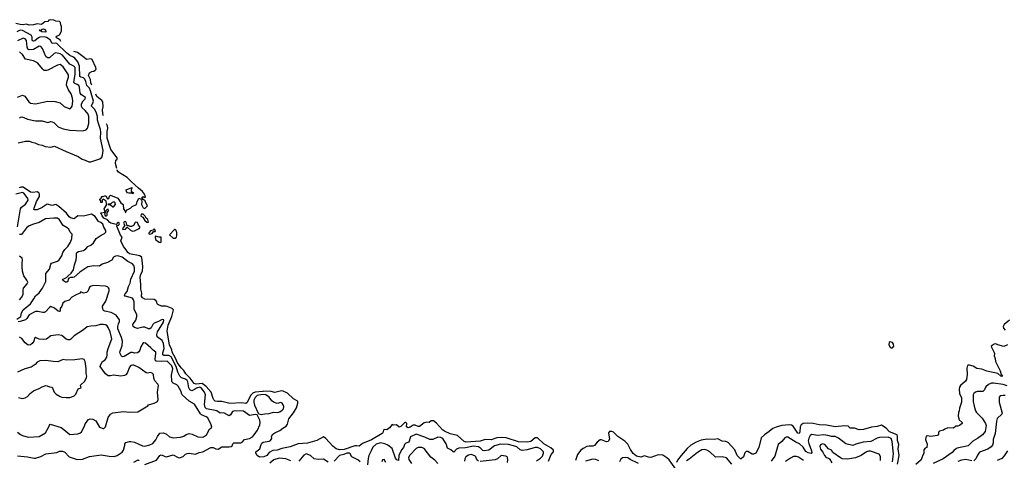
# Model space of a CAD drawing. Extents: x 2133461 to 2293071, y 753526 to 916327.
# Tile 453 of 459: x 2259296 to 2272832, y 895637 to 901694. Entities that reach past the tile are written whole.
import ezdxf

# ---------------------------------------------------------------- set-up
doc = ezdxf.new("R2010")
doc.units = 0

msp = doc.modelspace()

# ---------------------------------------------------------------- linework, layer by layer
at = {"layer": '0CON10XD'}
for points in [[(2259863, 901395), (2259851, 901411), (2259831, 901431), (2259803, 901445), (2259798, 901455), (2259805, 901468), (2259843, 901485), (2259872, 901535), (2259872, 901602), (2259862, 901625), (2259859, 901655), (2259845, 901669), (2259795, 901672), (2259765, 901687), (2259715, 901694), (2259695, 901686), (2259685, 901668), (2259644, 901665), (2259595, 901626), (2259535, 901635), (2259485, 901623), (2259425, 901620), (2259385, 901631), (2259345, 901625), (2259305, 901628), (2259245, 901641)], [(2259275, 899999), (2259375, 900026), (2259432, 900022), (2259465, 900009), (2259505, 900003), (2259555, 899980), (2259605, 899970), (2259645, 899952), (2259725, 899942), (2259776, 899954), (2259937, 899883), (2260100, 899815), (2260155, 899776), (2260198, 899765), (2260245, 899742), (2260275, 899741), (2260399, 899781), (2260426, 899805), (2260437, 899833), (2260443, 899895), (2260407, 900065), (2260413, 900147), (2260409, 900185), (2260388, 900238), (2260368, 900315), (2260364, 900365), (2260346, 900425), (2260325, 900462), (2260284, 900505), (2260282, 900515), (2260304, 900546), (2260309, 900575), (2260272, 900715), (2260255, 900752), (2260218, 900788), (2260206, 900845), (2260191, 900875), (2260174, 900895), (2260135, 900904), (2260125, 900915), (2260120, 901055), (2260095, 901114), (2260055, 901163), (2260035, 901180), (2259985, 901203), (2259938, 901238), (2259805, 901366), (2259785, 901371), (2259745, 901366), (2259716, 901415), (2259665, 901448), (2259635, 901460), (2259575, 901453), (2259555, 901445), (2259505, 901403), (2259485, 901397), (2259473, 901403), (2259468, 901415), (2259466, 901455), (2259455, 901480), (2259335, 901547), (2259305, 901550), (2259255, 901529)], [(2259655, 901524), (2259600, 901525), (2259588, 901538), (2259575, 901540), (2259570, 901555), (2259595, 901550), (2259606, 901564), (2259625, 901570), (2259649, 901555), (2259655, 901524)], [(2259295, 900340), (2259307, 900353), (2259325, 900358), (2259355, 900350), (2259405, 900325), (2259512, 900302), (2259605, 900303), (2259685, 900280), (2259725, 900293), (2259745, 900292), (2259765, 900282), (2259825, 900223), (2259893, 900195), (2259985, 900174), (2260163, 900167), (2260209, 900181), (2260229, 900201), (2260245, 900268), (2260248, 900365), (2260236, 900395), (2260196, 900445), (2260155, 900484), (2260145, 900505), (2260145, 900538), (2260168, 900578), (2260196, 900605), (2260199, 900625), (2260145, 900663), (2260127, 900685), (2260119, 900765), (2260108, 900788), (2260087, 900805), (2260055, 900816), (2260042, 900832), (2260061, 900945), (2260058, 901035), (2260043, 901053), (2259984, 901084), (2259885, 901205), (2259855, 901226), (2259795, 901238), (2259772, 901228), (2259708, 901172), (2259678, 901168), (2259658, 901188), (2259609, 901299), (2259587, 901325), (2259565, 901329), (2259484, 901286), (2259425, 901279), (2259410, 901290), (2259398, 901315), (2259388, 901408), (2259371, 901431), (2259345, 901440), (2259266, 901404)], [(2259265, 900630), (2259335, 900655), (2259365, 900643), (2259421, 900565), (2259445, 900548), (2259512, 900538), (2259685, 900572), (2259785, 900569), (2259852, 900552), (2259910, 900500), (2259985, 900469), (2259995, 900473), (2260016, 900505), (2260028, 900572), (2260022, 900615), (2260004, 900674), (2259968, 900728), (2259942, 900795), (2259944, 900835), (2259969, 900905), (2259968, 900935), (2259895, 901047), (2259855, 901079), (2259815, 901070), (2259685, 901002), (2259665, 900995), (2259635, 900997), (2259615, 901012), (2259539, 901099), (2259516, 901115), (2259485, 901128), (2259375, 901150), (2259336, 901216), (2259295, 901253)], [(2260290, 900794), (2260282, 900805), (2260273, 900825), (2260270, 900870), (2260244, 900925), (2260257, 900963), (2260288, 900982), (2260315, 900986), (2260335, 900999), (2260346, 901015), (2260344, 901035), (2260294, 901145), (2260275, 901154), (2260215, 901148), (2260185, 901176), (2260091, 901241), (2260039, 901256)], [(2260450, 900372), (2260445, 900381), (2260439, 900405), (2260433, 900457), (2260444, 900495), (2260439, 900565), (2260424, 900585), (2260355, 900639), (2260344, 900670)], [(2260632, 899647), (2260615, 899715), (2260619, 899761), (2260635, 899778), (2260638, 899795), (2260551, 899911), (2260501, 900065), (2260500, 900155), (2260508, 900205), (2260502, 900235), (2260489, 900264)], [(2263383, 895907), (2263255, 895871), (2263125, 895865), (2263015, 895821), (2262899, 895801), (2262835, 895774), (2262777, 895773), (2262727, 895743), (2262695, 895703), (2262655, 895683), (2262595, 895682), (2262559, 895705), (2262543, 895735), (2262542, 895755), (2262596, 895794), (2262614, 895855), (2262625, 895871), (2262645, 895884), (2262725, 895898), (2262745, 895911), (2262764, 895935), (2262759, 895965), (2262776, 895994), (2262805, 896016), (2262875, 896047), (2262915, 896080), (2262960, 896105), (2262978, 896135), (2262996, 896205), (2263059, 896291), (2263101, 896359), (2263119, 896421), (2263119, 896445), (2263112, 896455), (2263062, 896482), (2262978, 896558), (2262918, 896588), (2262895, 896590), (2262805, 896570), (2262755, 896582), (2262655, 896585), (2262637, 896583), (2262535, 896574), (2262502, 896558), (2262471, 896529), (2262425, 896433), (2262405, 896416), (2262345, 896425), (2262185, 896419), (2262074, 896444), (2262014, 896444), (2261982, 896452), (2261966, 896466), (2261955, 896485), (2261927, 896575), (2261861, 896651), (2261805, 896692), (2261723, 896683), (2261695, 896691), (2261638, 896768), (2261582, 896825), (2261553, 896873), (2261515, 896906), (2261467, 896975), (2261440, 897040), (2261392, 897125), (2261386, 897155), (2261358, 897225), (2261325, 897410), (2261337, 897495), (2261389, 897615), (2261409, 897705), (2261392, 897722), (2261325, 897749), (2261305, 897756), (2261245, 897754), (2261195, 897778), (2261185, 897790), (2261183, 897815), (2261170, 897835), (2261146, 897846), (2261015, 897852), (2260985, 897869), (2260970, 897895), (2260974, 897935), (2260960, 897990), (2260962, 898055), (2260954, 898155), (2260962, 898195), (2260983, 898235), (2260989, 898301), (2260974, 898425), (2260947, 898447), (2260805, 898476), (2260781, 898495), (2260760, 898530), (2260723, 898575), (2260687, 898655), (2260707, 898705), (2260683, 898733), (2260632, 898855), (2260633, 898867), (2260655, 898870), (2260665, 898878), (2260668, 898888), (2260662, 898902), (2260655, 898907), (2260645, 898904), (2260623, 898877), (2260550, 898895), (2260534, 898905), (2260504, 898944), (2260452, 898965), (2260429, 898999), (2260413, 899037), (2260470, 899050), (2260460, 899095), (2260490, 899145), (2260490, 899165), (2260485, 899200), (2260445, 899228), (2260430, 899215), (2260430, 899185), (2260425, 899180), (2260412, 899182), (2260410, 899205), (2260400, 899215), (2260400, 899225), (2260418, 899242), (2260425, 899270), (2260432, 899262), (2260445, 899262), (2260465, 899272), (2260482, 899272), (2260505, 899232), (2260520, 899235), (2260533, 899267), (2260545, 899280), (2260645, 899240), (2260685, 899178), (2260720, 899155), (2260723, 899095), (2260742, 899065), (2260745, 899050), (2260755, 899042), (2260758, 899062), (2260775, 899082), (2260820, 899105), (2260843, 899127), (2260902, 899155), (2260913, 899195), (2260932, 899225), (2260935, 899240), (2260955, 899232), (2260970, 899215), (2260977, 899195), (2260969, 899155), (2260996, 899106), (2261015, 899097), (2261046, 899124), (2261053, 899135), (2261029, 899175), (2261020, 899205), (2260994, 899224), (2260982, 899245), (2260982, 899255), (2260995, 899263), (2261015, 899252), (2261025, 899260), (2261014, 899295), (2260985, 899334), (2260928, 899378), (2260829, 899471), (2260774, 899525), (2260655, 899599), (2260638, 899625), (2260637, 899630)], [(2261698, 896612), (2261665, 896594), (2261635, 896605), (2261621, 896631), (2261608, 896715), (2261599, 896735), (2261575, 896753), (2261522, 896772), (2261497, 896795), (2261469, 896849), (2261448, 896925), (2261379, 897059), (2261345, 897079), (2261278, 897078), (2261266, 897086), (2261266, 897115), (2261284, 897175), (2261275, 897241), (2261254, 897284), (2261188, 897335), (2261181, 897365), (2261192, 897405), (2261272, 897535), (2261276, 897566), (2261265, 897572), (2261245, 897570), (2261205, 897546), (2261147, 897523), (2261128, 897502), (2261105, 897458), (2261085, 897445), (2261065, 897444), (2261015, 897465), (2260988, 897465), (2260915, 897448), (2260875, 897461), (2260858, 897475), (2260854, 897505), (2260893, 897565), (2260908, 897615), (2260905, 897636), (2260869, 897715), (2260872, 897815), (2260862, 897845), (2260845, 897864), (2260745, 897894), (2260737, 897905), (2260745, 897924), (2260773, 897957), (2260792, 898025), (2260816, 898074), (2260825, 898125), (2260875, 898235), (2260876, 898285), (2260865, 898315), (2260846, 898336), (2260782, 898372), (2260705, 898428), (2260644, 898446), (2260615, 898442), (2260585, 898428), (2260561, 898389), (2260505, 898355), (2260428, 898332), (2260394, 898306), (2260315, 898312), (2260235, 898296), (2260125, 898225), (2260045, 898155), (2260025, 898148), (2259995, 898149), (2259971, 898139), (2259962, 898128), (2259957, 898095), (2259945, 898088), (2259925, 898088), (2259887, 898115), (2259893, 898125), (2259942, 898148), (2259962, 898175), (2260005, 898211), (2260037, 898255), (2260049, 898325), (2260072, 898395), (2260079, 898435), (2260077, 898483), (2260084, 898495), (2260105, 898506), (2260175, 898521), (2260205, 898546), (2260232, 898578), (2260274, 898596), (2260312, 898625), (2260347, 898685), (2260415, 898731), (2260461, 898755), (2260482, 898775), (2260482, 898795), (2260455, 898840), (2260439, 898885), (2260414, 898904), (2260382, 898922), (2260335, 898988), (2260285, 899019), (2260175, 898992), (2260094, 898996), (2260045, 898956), (2259995, 898970), (2259975, 898985), (2259940, 899035), (2259835, 899128), (2259795, 899152), (2259745, 899138), (2259675, 899160), (2259605, 899112), (2259535, 899082), (2259498, 899078), (2259493, 899085), (2259495, 899105), (2259529, 899195), (2259567, 899263), (2259567, 899295), (2259559, 899315), (2259537, 899327), (2259475, 899320), (2259445, 899325), (2259345, 899394), (2259315, 899393), (2259289, 899381)], [(2260855, 899302), (2260835, 899310), (2260795, 899308), (2260780, 899315), (2260763, 899333), (2260760, 899355), (2260837, 899387), (2260840, 899375), (2260830, 899355), (2260830, 899335), (2260860, 899315), (2260855, 899302)], [(2259265, 898845), (2259308, 899095), (2259321, 899115), (2259375, 899156), (2259412, 899215), (2259407, 899235), (2259372, 899288), (2259355, 899310), (2259335, 899319), (2259245, 899296)], [(2260485, 898992), (2260498, 899005), (2260498, 899045), (2260518, 899065), (2260515, 899088), (2260500, 899085), (2260480, 899065), (2260478, 899052), (2260470, 899050), (2260463, 899015), (2260471, 899001), (2260485, 898992)], [(2260585, 899120), (2260612, 899155), (2260607, 899177), (2260595, 899190), (2260569, 899181), (2260545, 899160), (2260515, 899160), (2260510, 899155), (2260545, 899150), (2260575, 899120), (2260585, 899120)], [(2259258, 897575), (2259311, 897615), (2259322, 897665), (2259344, 897706), (2259445, 897789), (2259492, 897855), (2259513, 897897), (2259563, 897937), (2259611, 898005), (2259656, 898095), (2259658, 898205), (2259706, 898265), (2259723, 898335), (2259734, 898346), (2259814, 898376), (2259837, 898393), (2259875, 898450), (2259891, 898495), (2259915, 898534), (2259959, 898575), (2259997, 898635), (2260014, 898685), (2260016, 898745), (2259991, 898775), (2259974, 898815), (2259949, 898835), (2259893, 898863), (2259845, 898943), (2259814, 898964), (2259765, 898966), (2259653, 898957), (2259563, 898905), (2259485, 898883), (2259425, 898858), (2259390, 898835), (2259321, 898739), (2259295, 898739)], [(2261065, 898910), (2261059, 898945), (2261037, 898965), (2261022, 898995), (2260995, 899020), (2260965, 899020), (2260962, 898995), (2260989, 898979), (2261017, 898935), (2261045, 898910), (2261065, 898910)], [(2260845, 898788), (2260875, 898792), (2260931, 898819), (2260950, 898835), (2260950, 898845), (2260929, 898869), (2260918, 898905), (2260895, 898912), (2260882, 898908), (2260863, 898867), (2260835, 898853), (2260815, 898853), (2260795, 898862), (2260772, 898862), (2260767, 898895), (2260757, 898915), (2260745, 898920), (2260733, 898915), (2260722, 898895), (2260740, 898865), (2260708, 898825), (2260715, 898810), (2260750, 898815), (2260775, 898840), (2260819, 898799), (2260845, 898788)], [(2261085, 898744), (2261118, 898755), (2261138, 898782), (2261159, 898781), (2261162, 898795), (2261145, 898818), (2261130, 898800), (2261095, 898790), (2261079, 898775), (2261068, 898755), (2261085, 898744)], [(2261435, 898690), (2261450, 898705), (2261457, 898725), (2261455, 898770), (2261447, 898797), (2261435, 898810), (2261425, 898808), (2261358, 898735), (2261405, 898690), (2261435, 898690)], [(2261235, 898632), (2261243, 898647), (2261240, 898705), (2261214, 898704), (2261165, 898718), (2261160, 898705), (2261165, 898672), (2261214, 898634), (2261235, 898632)], [(2259292, 897845), (2259323, 897877), (2259342, 897915), (2259343, 897977), (2259351, 898005), (2259401, 898065), (2259409, 898085), (2259396, 898115), (2259354, 898175), (2259337, 898235), (2259329, 898295), (2259329, 898349), (2259336, 898386), (2259331, 898415), (2259295, 898441)], [(2259265, 895696), (2259405, 895686), (2259495, 895666), (2259515, 895666), (2259589, 895689), (2259655, 895724), (2259805, 895746), (2259845, 895764), (2259885, 895761), (2259915, 895750), (2259978, 895685), (2260085, 895647), (2260159, 895651), (2260255, 895690), (2260415, 895714), (2260525, 895692), (2260595, 895690), (2260635, 895702), (2260705, 895748), (2260722, 895775), (2260744, 895845), (2260744, 895865), (2260757, 895883), (2260804, 895896), (2260825, 895896), (2260875, 895885), (2260985, 895836), (2261015, 895833), (2261085, 895851), (2261125, 895869), (2261170, 895920), (2261193, 895965), (2261225, 896010), (2261274, 896014), (2261314, 895995), (2261355, 895959), (2261405, 895947), (2261505, 895954), (2261555, 895969), (2261587, 895993), (2261626, 896004), (2261666, 895996), (2261745, 895961), (2261805, 895954), (2261825, 895958), (2261865, 895989), (2261905, 896067), (2261928, 896082), (2261936, 896094), (2261931, 896125), (2261881, 896221), (2261862, 896235), (2261795, 896262), (2261780, 896275), (2261698, 896408), (2261625, 896452), (2261532, 896535), (2261524, 896545), (2261512, 896592), (2261475, 896656), (2261455, 896673), (2261406, 896696), (2261392, 896712), (2261387, 896727), (2261384, 896805), (2261403, 896895), (2261389, 896935), (2261325, 897002), (2261245, 896996), (2261175, 896999), (2261164, 897004), (2261157, 897025), (2261169, 897105), (2261167, 897125), (2261130, 897150), (2261099, 897185), (2261025, 897248), (2261005, 897254), (2260995, 897250), (2260961, 897195), (2260949, 897151), (2260935, 897129), (2260916, 897115), (2260875, 897108), (2260845, 897120), (2260825, 897119), (2260735, 897062), (2260715, 897058), (2260698, 897068), (2260678, 897105), (2260675, 897125), (2260705, 897215), (2260710, 897275), (2260698, 897325), (2260645, 897445), (2260644, 897475), (2260654, 897514), (2260669, 897545), (2260669, 897569), (2260624, 897634), (2260555, 897670), (2260465, 897687), (2260448, 897698), (2260438, 897715), (2260435, 897755), (2260481, 897825), (2260527, 897965), (2260526, 897995), (2260519, 898009), (2260503, 898023), (2260475, 898031), (2260315, 898038), (2260277, 898033), (2260255, 898015), (2260236, 897965), (2260215, 897946), (2260175, 897936), (2260138, 897952), (2260123, 897935), (2260063, 897907), (2260015, 897878), (2259975, 897840), (2259918, 897822), (2259891, 897795), (2259878, 897755), (2259854, 897725), (2259852, 897685), (2259845, 897681), (2259825, 897686), (2259775, 897729), (2259725, 897749), (2259705, 897736), (2259652, 897678), (2259635, 897669), (2259615, 897667), (2259545, 897683), (2259515, 897681), (2259425, 897635), (2259395, 897585), (2259375, 897567), (2259305, 897544), (2259275, 897540)], [(2260411, 896955), (2260435, 896995), (2260471, 897019), (2260494, 897055), (2260501, 897085), (2260500, 897125), (2260513, 897175), (2260563, 897305), (2260539, 897405), (2260515, 897464), (2260497, 897487), (2260475, 897498), (2260445, 897505), (2260405, 897505), (2260345, 897484), (2260275, 897482), (2260225, 897471), (2260175, 897432), (2260045, 897348), (2260000, 897300), (2259986, 897294), (2259965, 897293), (2259935, 897302), (2259875, 897353), (2259825, 897360), (2259725, 897346), (2259665, 897303), (2259624, 897296), (2259565, 897304), (2259515, 897323), (2259502, 897315), (2259489, 897275), (2259467, 897243), (2259445, 897223), (2259415, 897219), (2259371, 897251), (2259325, 897312), (2259295, 897329)], [(2272906, 897564), (2272831, 897505), (2272816, 897475), (2272823, 897455), (2272844, 897424)], [(2271295, 897183), (2271314, 897205), (2271309, 897235), (2271295, 897257), (2271265, 897264), (2271251, 897255), (2271245, 897225), (2271265, 897192), (2271276, 897184), (2271295, 897183)], [(2272876, 897224), (2272827, 897203), (2272742, 897222), (2272714, 897236), (2272695, 897234), (2272654, 897205), (2272655, 897192), (2272695, 897120), (2272699, 897105), (2272692, 897075), (2272708, 897038), (2272713, 896995), (2272776, 896865), (2272788, 896818), (2272807, 896793), (2272795, 896787), (2272785, 896792), (2272742, 896832), (2272594, 896864), (2272525, 896888), (2272455, 896901), (2272405, 896929), (2272355, 896946), (2272335, 896946), (2272325, 896938), (2272318, 896905), (2272322, 896815), (2272314, 896746), (2272299, 896725), (2272231, 896665), (2272216, 896644), (2272210, 896615), (2272217, 896555), (2272244, 896495), (2272244, 896436), (2272218, 896355), (2272214, 896316), (2272203, 896295), (2272200, 896245), (2272214, 896195), (2272255, 896158), (2272253, 896145), (2272215, 896114), (2272195, 896107), (2272165, 896108), (2272135, 896077), (2272055, 896081), (2272015, 896066), (2271995, 896050), (2271943, 896037), (2271930, 896025), (2271930, 895995), (2271912, 895978), (2271824, 895966), (2271775, 895974), (2271760, 895970), (2271748, 895925), (2271773, 895857), (2271768, 895815), (2271745, 895802), (2271728, 895782), (2271724, 895735), (2271704, 895686), (2271689, 895641), (2271615, 895581)], [(2259280, 896500), (2259335, 896486), (2259372, 896495), (2259405, 896514), (2259439, 896555), (2259486, 896594), (2259565, 896626), (2259605, 896648), (2259655, 896664), (2259675, 896662), (2259705, 896646), (2259745, 896644), (2259769, 896575), (2259798, 896548), (2259855, 896514), (2259875, 896506), (2259935, 896501), (2259985, 896500), (2260015, 896508), (2260045, 896522), (2260070, 896545), (2260102, 896618), (2260142, 896635), (2260132, 896668), (2260193, 896725), (2260216, 896776), (2260220, 896795), (2260212, 896832), (2260212, 896898), (2260196, 896996), (2260182, 897022), (2260155, 897034), (2260054, 897016), (2259935, 897014), (2259895, 897021), (2259822, 896992), (2259755, 896993), (2259655, 897011), (2259574, 897006), (2259535, 896988), (2259509, 896955), (2259452, 896918), (2259365, 896894), (2259265, 896850)], [(2259266, 896025), (2259307, 895993), (2259336, 895976), (2259414, 895954), (2259565, 895963), (2259649, 896015), (2259694, 896086), (2259705, 896122), (2259715, 896132), (2259865, 896088), (2259905, 896061), (2259985, 895990), (2260095, 895999), (2260125, 896010), (2260144, 896026), (2260186, 896105), (2260195, 896140), (2260244, 896196), (2260265, 896206), (2260302, 896202), (2260345, 896178), (2260394, 896094), (2260445, 896072), (2260455, 896073), (2260474, 896096), (2260511, 896225), (2260547, 896273), (2260575, 896291), (2260723, 896307), (2260805, 896299), (2260919, 896301), (2261056, 896384), (2261065, 896400), (2261145, 896421), (2261193, 896445), (2261199, 896475), (2261190, 896575), (2261203, 896665), (2261195, 896685), (2261155, 896731), (2261141, 896765), (2261136, 896816), (2261119, 896835), (2261096, 896844), (2261055, 896837), (2261035, 896841), (2260935, 896912), (2260865, 896943), (2260845, 896946), (2260825, 896938), (2260808, 896915), (2260775, 896835), (2260756, 896814), (2260736, 896804), (2260685, 896793), (2260585, 896808), (2260545, 896796), (2260515, 896796), (2260476, 896825), (2260401, 896925), (2260411, 896955)], [(2261015, 895579), (2261175, 895639), (2261225, 895702), (2261240, 895710), (2261255, 895709), (2261295, 895688), (2261315, 895686), (2261405, 895710), (2261475, 895676), (2261495, 895673), (2261542, 895688), (2261578, 895722), (2261599, 895731), (2261625, 895734), (2261715, 895722), (2261765, 895744), (2261815, 895753), (2261925, 895811), (2261955, 895814), (2261995, 895794), (2262025, 895792), (2262075, 895823), (2262175, 895821), (2262204, 895826), (2262216, 895834), (2262226, 895865), (2262240, 895879), (2262285, 895875), (2262335, 895878), (2262354, 895885), (2262387, 895923), (2262455, 895938), (2262499, 895961), (2262522, 895985), (2262565, 896052), (2262597, 896125), (2262601, 896155), (2262597, 896187), (2262560, 896260), (2262536, 896266), (2262455, 896255), (2262375, 896312), (2262255, 896319), (2262223, 896307), (2262195, 896261), (2262175, 896248), (2262105, 896291), (2262053, 896283), (2262005, 896315), (2261865, 896344), (2261846, 896365), (2261839, 896405), (2261850, 896535), (2261839, 896575), (2261790, 896635), (2261775, 896643), (2261725, 896627), (2261698, 896612)], [(2272870, 896660), (2272815, 896678), (2272685, 896699), (2272658, 896695), (2272615, 896677), (2272578, 896645), (2272569, 896635), (2272561, 896605), (2272537, 896584), (2272465, 896584), (2272435, 896575), (2272415, 896555), (2272406, 896535), (2272406, 896445), (2272420, 896380), (2272438, 896315), (2272452, 896292), (2272528, 896218), (2272575, 896145), (2272583, 896115), (2272567, 896035), (2272533, 895987), (2272465, 895935), (2272398, 895902), (2272335, 895837), (2272185, 895804), (2272145, 895778), (2272115, 895744), (2271994, 895656), (2271853, 895595)], [(2262615, 896268), (2262665, 896274), (2262725, 896281), (2262785, 896298), (2262845, 896294), (2262875, 896302), (2262906, 896324), (2262922, 896345), (2262927, 896375), (2262919, 896399), (2262905, 896421), (2262885, 896432), (2262835, 896417), (2262785, 896437), (2262764, 896454), (2262728, 896505), (2262678, 896535), (2262635, 896541), (2262563, 896527), (2262535, 896502), (2262517, 896465), (2262514, 896435), (2262525, 896396), (2262574, 896284), (2262584, 896274), (2262615, 896268)], [(2272845, 896526), (2272815, 896529), (2272775, 896522), (2272762, 896505), (2272761, 896435), (2272801, 896285), (2272798, 896272), (2272735, 896210), (2272723, 896177), (2272706, 896005), (2272677, 895925), (2272678, 895875), (2272668, 895845), (2272650, 895820), (2272605, 895790), (2272491, 895749), (2272462, 895708), (2272443, 895655), (2272415, 895631)], [(2266567, 895625), (2266603, 895715), (2266634, 895755), (2266634, 895774), (2266600, 895810), (2266504, 895864), (2266415, 895947), (2266385, 895945), (2266325, 895895), (2266275, 895884), (2266155, 895892), (2265985, 895944), (2265925, 895952), (2265855, 895945), (2265778, 895918), (2265695, 895923), (2265625, 895901), (2265435, 895884), (2265407, 895897), (2265315, 895980), (2265215, 895999), (2265135, 896036), (2265110, 896055), (2265028, 896148), (2264985, 896179), (2264955, 896180), (2264925, 896156), (2264895, 896160), (2264855, 896151), (2264795, 896103), (2264775, 896102), (2264731, 896119), (2264705, 896118), (2264665, 896092), (2264635, 896085), (2264615, 896095), (2264618, 896145), (2264605, 896158), (2264592, 896155), (2264535, 896102), (2264515, 896091), (2264475, 896125), (2264435, 896122), (2264415, 896130), (2264382, 896085), (2264345, 896058), (2264305, 896060), (2264297, 896053), (2264290, 896015), (2264280, 896005), (2264135, 895917), (2264010, 895870), (2263965, 895830), (2263928, 895838), (2263905, 895836), (2263755, 895785), (2263695, 895782), (2263648, 895795), (2263601, 895831), (2263505, 895937), (2263475, 895959), (2263383, 895907)], [(2271364, 895585), (2271385, 895705), (2271371, 895795), (2271381, 895855), (2271365, 895908), (2271366, 895965), (2271359, 895985), (2271255, 896030), (2271210, 896080), (2271145, 896121), (2271085, 896101), (2271006, 896094), (2270895, 896059), (2270837, 896057), (2270775, 896079), (2270715, 896078), (2270685, 896104), (2270635, 896112), (2270505, 896097), (2270390, 896120), (2270285, 896125), (2270205, 896141), (2270125, 896147), (2270066, 896144), (2270038, 896125), (2270028, 896095), (2270023, 896027), (2270014, 896006), (2269995, 896010), (2269930, 896105), (2269905, 896119), (2269875, 896123), (2269775, 896115), (2269695, 896092), (2269648, 896072), (2269602, 896032), (2269534, 895985), (2269489, 895945), (2269458, 895815), (2269415, 895737), (2269385, 895721), (2269365, 895719), (2269305, 895757), (2269285, 895760), (2269265, 895738), (2269248, 895685), (2269215, 895656), (2269205, 895659), (2269162, 895702), (2269129, 895779), (2269035, 895880), (2269005, 895896), (2268955, 895900), (2268895, 895934), (2268845, 895925), (2268746, 895926), (2268666, 895914), (2268595, 895884), (2268525, 895845), (2268473, 895797), (2268388, 895702), (2268341, 895639), (2268324, 895605)], [(2266401, 895629), (2266457, 895665), (2266485, 895694), (2266498, 895735), (2266497, 895755), (2266454, 895795), (2266415, 895814), (2266385, 895812), (2266275, 895780), (2266205, 895773), (2266175, 895782), (2266131, 895821), (2266087, 895837), (2266015, 895853), (2265905, 895858), (2265825, 895835), (2265745, 895778), (2265685, 895766), (2265665, 895770), (2265633, 895803), (2265605, 895820), (2265535, 895831), (2265425, 895809), (2265332, 895805), (2265300, 895790), (2265265, 895747), (2265255, 895754), (2265225, 895782), (2265179, 895805), (2265158, 895865), (2265129, 895915), (2265112, 895935), (2265085, 895952), (2265044, 895956), (2264975, 895924), (2264935, 895923), (2264865, 895955), (2264745, 895994), (2264669, 895961), (2264644, 895886), (2264605, 895872), (2264588, 895855), (2264575, 895813), (2264545, 895780), (2264507, 895705), (2264506, 895634), (2264483, 895645), (2264465, 895666), (2264417, 895797), (2264356, 895846), (2264315, 895865), (2264255, 895875), (2264195, 895858), (2264152, 895818), (2264128, 895765), (2264097, 895705), (2264085, 895660), (2264078, 895575)], [(2268315, 895514), (2268225, 895645), (2268195, 895673), (2268136, 895706), (2268075, 895712), (2267975, 895676), (2267940, 895680), (2267885, 895697), (2267835, 895681), (2267778, 895695), (2267732, 895732), (2267695, 895784), (2267655, 895858), (2267615, 895901), (2267518, 895965), (2267462, 896022), (2267435, 896033), (2267405, 896031), (2267390, 896015), (2267404, 895926), (2267387, 895895), (2267365, 895892), (2267295, 895918), (2267275, 895916), (2267236, 895885), (2267200, 895840), (2267175, 895831), (2267125, 895833), (2267095, 895826), (2267041, 895799), (2267012, 895775), (2266965, 895717), (2266938, 895635)], [(2271295, 895616), (2271311, 895725), (2271293, 895895), (2271275, 895936), (2271235, 895955), (2271115, 895951), (2271085, 895942), (2270996, 895894), (2270894, 895886), (2270791, 895859), (2270749, 895841), (2270655, 895862), (2270555, 895942), (2270505, 895963), (2270455, 895965), (2270405, 895980), (2270350, 895985), (2270265, 895980), (2270185, 895993), (2270165, 895979), (2270145, 895941), (2270138, 895905), (2270145, 895867), (2270182, 895765), (2270185, 895744), (2270175, 895731), (2270135, 895741), (2270105, 895756), (2270065, 895816), (2270015, 895863), (2269965, 895886), (2269895, 895933), (2269855, 895953), (2269835, 895954), (2269815, 895944), (2269772, 895895), (2269724, 895855), (2269677, 895694), (2269627, 895625)], [(2265044, 895594), (2265005, 895639), (2264948, 895678), (2264855, 895799), (2264825, 895814), (2264775, 895812), (2264745, 895800), (2264662, 895708), (2264640, 895675), (2264645, 895646), (2264683, 895593)], [(2271132, 895635), (2271130, 895690), (2271110, 895720), (2270995, 895762), (2270965, 895764), (2270937, 895753), (2270865, 895704), (2270785, 895672), (2270675, 895651), (2270607, 895657), (2270579, 895669), (2270473, 895743), (2270455, 895776), (2270417, 895796), (2270365, 895855), (2270335, 895863), (2270305, 895851), (2270295, 895825), (2270305, 895790), (2270338, 895748), (2270362, 895702), (2270384, 895675), (2270415, 895666), (2270429, 895655), (2270461, 895601)], [(2263535, 895612), (2263475, 895651), (2263405, 895648), (2263345, 895659), (2263293, 895703), (2263235, 895726), (2263201, 895709), (2263135, 895626)], [(2263976, 895615), (2263944, 895644), (2263863, 895683), (2263838, 895728), (2263827, 895737), (2263795, 895736), (2263752, 895718), (2263695, 895705), (2263619, 895625)], [(2265605, 895625), (2265588, 895638), (2265576, 895655), (2265568, 895685), (2265555, 895699), (2265505, 895715), (2265465, 895706), (2265431, 895685), (2265416, 895655), (2265411, 895625)], [(2266001, 895605), (2266008, 895645), (2266001, 895675), (2265996, 895686), (2265978, 895695), (2265916, 895704), (2265865, 895657), (2265835, 895645), (2265625, 895621)], [(2267802, 895592), (2267689, 895649), (2267655, 895672), (2267625, 895676), (2267585, 895672), (2267559, 895651), (2267543, 895615)], [(2269086, 895585), (2269011, 895671), (2268955, 895685), (2268862, 895682), (2268786, 895755), (2268745, 895776), (2268705, 895786), (2268675, 895781), (2268614, 895746), (2268499, 895651), (2268465, 895629)], [(2270074, 895635), (2270005, 895681), (2269975, 895691), (2269935, 895687), (2269892, 895668), (2269825, 895621)], [(2272876, 895765), (2272832, 895698), (2272797, 895663), (2272735, 895636)], [(2260865, 895609), (2260925, 895644), (2260939, 895635)], [(2263025, 895628), (2262955, 895658), (2262865, 895668), (2262791, 895645), (2262733, 895597)], [(2264331, 895605), (2264305, 895650), (2264283, 895645), (2264274, 895616)], [(2267258, 895628), (2267216, 895646), (2267175, 895651), (2267075, 895625)], [(2272385, 895629), (2272305, 895649), (2272245, 895640), (2272195, 895622)]]:
    msp.add_lwpolyline(points, dxfattribs=at)

doc.saveas('drawing.dxf')
